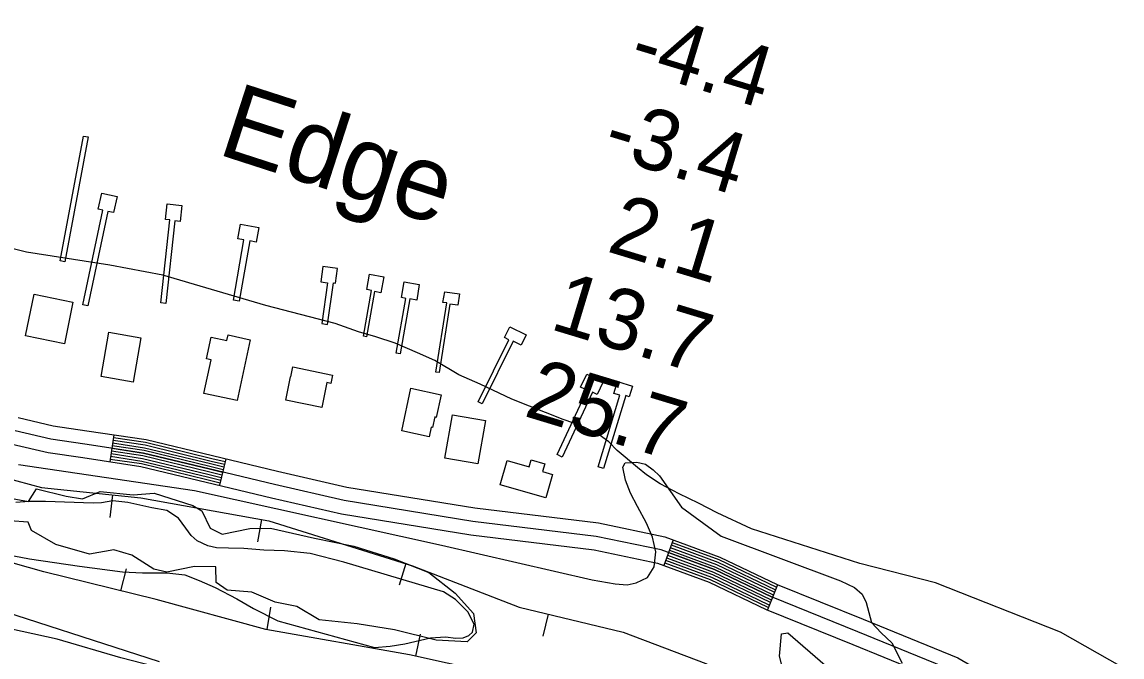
# Model space of a CAD drawing. Extents: x 3161514 to 3199414, y 831166 to 856601.
# Drawn here: x 3184132 to 3185345, y 850616 to 851316 of the extents above; entities that cross this region are included whole.
import ezdxf

# ---------------------------------------------------------------- set-up
doc = ezdxf.new("R2010")
doc.units = 0
for name, color, linetype in [('V-BLDG-OTLN', 7, 'Continuous'), ('V-BORW-LINE', 7, 'Continuous'), ('V-CHAN-DOCK', 7, 'Continuous'), ('V-LEVE-TOET', 7, 'Continuous'), ('V-RIVR-IDEN', 7, 'Continuous'), ('V-RIVR-RANG', 7, 'Continuous'), ('V-ROAD-CNTR', 7, 'Continuous'), ('V-SITE-VEGE', 7, 'Continuous'), ('V-TOPO-SHOR', 7, 'Continuous')]:
    doc.layers.add(name, color=color, linetype=linetype)

msp = doc.modelspace()

# ---------------------------------------------------------------- linework, layer by layer
at = {"layer": 'V-BLDG-OTLN'}
for points in [[(3184136, 850970), (3184145.5, 851016.1), (3184188.1, 851007.3), (3184178.7, 850961.2)], [(3184219.4, 850925.2), (3184227.8, 850974.1), (3184263.1, 850968), (3184254.7, 850919.2)], [(3184369.1, 850898.7), (3184332.4, 850906.5), (3184340.4, 850943.6), (3184335.2, 850944.7), (3184340.4, 850968.8), (3184357.8, 850965.1), (3184359.1, 850971.1), (3184383.5, 850965.9)], [(3184422.8, 850899.3), (3184428, 850925), (3184428.2, 850925), (3184430.4, 850935.8), (3184474.2, 850926.9), (3184472.3, 850917.7), (3184468, 850918.6), (3184462.4, 850891.2)], [(3184550.7, 850865.5), (3184560.7, 850912.3), (3184593.9, 850905.2), (3184588.6, 850880.3), (3184587, 850880.7), (3184584.6, 850869.3), (3184583, 850869.6), (3184580.7, 850859)], [(3184598.3, 850835.4), (3184606.7, 850883.2), (3184642.8, 850876.9), (3184634.4, 850829.1)], [(3184659.1, 850806.1), (3184666.8, 850832.8), (3184691.1, 850825.8), (3184693.3, 850833.5), (3184708.2, 850829.2), (3184705.7, 850820.6), (3184716.9, 850817.5), (3184709.5, 850791.7)]]:
    msp.add_lwpolyline(points, close=True, dxfattribs=at)
at = {"layer": 'V-BORW-LINE'}
for p, q in [((3184231.6, 850794.9), (3184228.9, 850770)), ((3184395.9, 850767.9), (3184391.5, 850743.2)), ((3184241.1, 850689.2), (3184247.1, 850713.4)), ((3184555.1, 850719.1), (3184547.6, 850695.2)), ((3184402.1, 850646.4), (3184406.4, 850671)), ((3184712, 850663.6), (3184706.1, 850639.3)), ((3184566, 850617), (3184571.4, 850641.4))]:
    msp.add_line(p, q, dxfattribs=at)
msp.add_lwpolyline([(3184030.6, 850835.9), (3184153.6, 850803.1), (3184263, 850791.6), (3184404.1, 850766.4), (3184562.4, 850716.8), (3184680, 850671.3), (3184794.9, 850643.6), (3184885.9, 850608.9), (3185017.1, 850543.7), (3185100.7, 850500.1), (3185144.6, 850467.8), (3185134.8, 850423.9), (3185101, 850381.1), (3185031.7, 850410.3), (3184904.9, 850486.4), (3184796.4, 850544.8), (3184687.1, 850590.4), (3184559.2, 850618.5), (3184400.8, 850646.6), (3184279.7, 850679.6), (3184156.1, 850710.2), (3184040, 850742.9)], dxfattribs=at)
at = {"layer": 'V-CHAN-DOCK'}
for points in [[(3184174, 851052.7), (3184199.8, 851190.3), (3184205, 851189.3), (3184179.1, 851051.8), (3184174, 851052.7)], [(3184198.9, 851004.4), (3184221.2, 851108.7), (3184216.1, 851109.8), (3184219.8, 851127.4), (3184236.9, 851123.8), (3184233, 851106), (3184226.7, 851107.3), (3184204.4, 851003.2), (3184198.9, 851004.4)], [(3184285.2, 851006.5), (3184294.9, 851097.8), (3184290, 851098.3), (3184291.9, 851115.7), (3184308.2, 851113.9), (3184306.3, 851096.2), (3184300.3, 851096.8), (3184290.6, 851005.9), (3184285.2, 851006.5)], [(3184365, 851009.3), (3184376.7, 851076), (3184370, 851077.2), (3184372.8, 851093.2), (3184393.1, 851089.6), (3184390.3, 851073.4), (3184383.1, 851074.7), (3184371.5, 851008.2), (3184365, 851009.3)], [(3184479.9, 851044.2), (3184463.7, 851046.4), (3184461.4, 851029.5), (3184468.8, 851028.4), (3184462.6, 850983.6), (3184468.9, 850982.7), (3184475.2, 851028.6), (3184477.7, 851028.3), (3184479.9, 851044.2)], [(3184508.4, 850969.6), (3184517.2, 851020.2), (3184512, 851021.1), (3184514.9, 851038.1), (3184530.7, 851035.3), (3184527.6, 851017.7), (3184520.6, 851018.9), (3184511.9, 850969), (3184508.4, 850969.6)], [(3184544.6, 850950.9), (3184555.1, 851011.4), (3184550.4, 851012.3), (3184553.4, 851029.5), (3184570, 851026.6), (3184567.1, 851009.6), (3184559.4, 851010.9), (3184548.9, 850950.2), (3184544.6, 850950.9)], [(3184588.2, 850930.2), (3184600.2, 851006.4), (3184596.1, 851007), (3184598, 851018.8), (3184614.2, 851016.3), (3184612.3, 851003.8), (3184603.6, 851005.2), (3184591.7, 850929.7), (3184588.2, 850930.2)], [(3184634.9, 850897.5), (3184668.8, 850965.9), (3184664, 850968.3), (3184669.8, 850980.1), (3184687.8, 850971.2), (3184682.1, 850959.8), (3184673.4, 850964.1), (3184639.4, 850895.3), (3184634.9, 850897.5)], [(3184721.8, 850839.3), (3184755.1, 850910.1), (3184747.7, 850913.5), (3184754.5, 850928), (3184772.5, 850919.5), (3184765.9, 850905.5), (3184760.9, 850907.9), (3184727.4, 850836.6), (3184721.8, 850839.3)], [(3184767, 850825.9), (3184791, 850904.7), (3184784.5, 850906.7), (3184788.5, 850919.8), (3184805, 850914.8), (3184801.4, 850903.1), (3184797.5, 850904.3), (3184773.1, 850824.1), (3184767, 850825.9)]]:
    msp.add_lwpolyline(points, dxfattribs=at)
at = {"layer": 'V-LEVE-TOET'}
msp.add_lwpolyline([(3185121.8, 850240.7), (3185105.6, 850252.8), (3185093.5, 850259.9), (3185078.2, 850265.2), (3184832.9, 850401.3), (3184581.9, 850517), (3184464.6, 850557.6), (3184240.8, 850615.3), (3184170.9, 850635.9), (3183881.8, 850699), (3183704.6, 850772.2), (3183645.2, 850801), (3183607.2, 850824.5), (3183564.1, 850857.5), (3183349.6, 851037.2), (3183308.5, 851060.5), (3183275.2, 851074.9), (3183255, 851082.3), (3183226.6, 851091.4), (3182925.8, 851184.4), (3182499, 851332.3)], dxfattribs=at)
at = {"layer": 'V-ROAD-CNTR'}
for p, q in [((3184233.3, 850861.1), (3184228.8, 850831.4)), ((3184356.6, 850834.5), (3184349.6, 850805.4)), ((3184849.8, 850745.4), (3184839.4, 850717.2)), ((3184965, 850695.9), (3184953.7, 850668.1))]:
    msp.add_line(p, q, dxfattribs=at)
for points in [[(3184127.7, 850880), (3184166.5, 850871), (3184203.6, 850865.5), (3184268.8, 850855.8), (3184341.9, 850838.1), (3184413.8, 850820.9), (3184489.9, 850803.4), (3184631.1, 850780.6), (3184767.5, 850763.9), (3184840.8, 850748.6), (3184901.3, 850726.4), (3184964.4, 850696.2), (3185059.2, 850657.8), (3185163.5, 850615.3), (3185235.8, 850573.3), (3185265.3, 850546)], [(3185261.8, 850528.8), (3185226.8, 850561.2), (3185156.9, 850601.8), (3185053.6, 850643.9), (3184958.3, 850682.4), (3184895.5, 850712.6), (3184836.7, 850734.2), (3184765, 850749.1), (3184629, 850765.7), (3184487, 850788.7), (3184410.4, 850806.3), (3184338.4, 850823.5), (3184265.9, 850841), (3184201.4, 850850.7), (3184163.7, 850856.3), (3184124.4, 850865.4)], [(3184232.8, 850858.1), (3184268.2, 850852.8), (3184341.2, 850835.1), (3184355.9, 850831.6)], [(3184121.1, 850850.8), (3184160.9, 850841.5), (3184199.2, 850835.9), (3184263, 850826.3), (3184334.9, 850808.9), (3184406.9, 850791.7), (3184484.1, 850773.9), (3184626.9, 850750.9), (3184762.6, 850734.3), (3184832.6, 850719.7), (3184889.6, 850698.8), (3184952.2, 850668.7), (3185047.9, 850630), (3185150.3, 850588.3), (3185217.9, 850549), (3185241.8, 850526.9)], [(3184231, 850846.3), (3184265.9, 850841), (3184338.4, 850823.5), (3184353.1, 850820)], [(3184231.5, 850849.2), (3184266.5, 850844), (3184339.1, 850826.4), (3184353.8, 850822.9)], [(3184231.9, 850852.2), (3184267, 850846.9), (3184339.8, 850829.3), (3184354.5, 850825.8)], [(3184232.4, 850855.2), (3184267.6, 850849.9), (3184340.5, 850832.2), (3184355.2, 850828.7)], [(3184229.3, 850834.4), (3184263.6, 850829.3), (3184335.6, 850811.8), (3184350.3, 850808.3)], [(3184229.7, 850837.4), (3184264.2, 850832.2), (3184336.3, 850814.7), (3184351, 850811.2)], [(3184230.1, 850840.3), (3184264.7, 850835.1), (3184337, 850817.6), (3184351.7, 850814.1)], [(3184230.6, 850843.3), (3184265.3, 850838.1), (3184337.7, 850820.6), (3184352.4, 850817)], [(3184846.7, 850736.9), (3184897.8, 850718.1), (3184960.7, 850687.9), (3184961.6, 850687.6)], [(3184847.7, 850739.7), (3184899, 850720.9), (3184961.9, 850690.7), (3184962.7, 850690.4)], [(3184848.8, 850742.5), (3184900.1, 850723.7), (3184963.2, 850693.4), (3184963.9, 850693.1)], [(3184842.5, 850725.6), (3184893.1, 850707.1), (3184955.9, 850677), (3184957.1, 850676.5)], [(3184843.6, 850728.5), (3184894.3, 850709.8), (3184957.1, 850679.7), (3184958.2, 850679.2)], [(3184844.6, 850731.3), (3184895.5, 850712.6), (3184958.3, 850682.4), (3184959.4, 850682)], [(3184845.7, 850734.1), (3184896.6, 850715.4), (3184959.5, 850685.2), (3184960.5, 850684.8)], [(3184840.5, 850720), (3184890.8, 850701.5), (3184953.4, 850671.5), (3184954.8, 850670.9)], [(3184841.5, 850722.8), (3184892, 850704.3), (3184954.7, 850674.2), (3184956, 850673.7)]]:
    msp.add_lwpolyline(points, dxfattribs=at)
at = {"layer": 'V-SITE-VEGE'}
for points in [[(3184128.1, 850828.5), (3184322, 850799.6), (3184594.6, 850739.4), (3184760.6, 850701.1), (3184785.8, 850696.9), (3184799.2, 850695.9), (3184809.2, 850697.8), (3184821.5, 850703.8), (3184828.9, 850715.6)], [(3184828.9, 850715.6), (3184830.6, 850732.2), (3184827.2, 850748.3), (3184820.4, 850763.7), (3184810.4, 850782.1), (3184802.7, 850796.7), (3184797.3, 850811.2), (3184794.4, 850825.4), (3184796.8, 850830.1), (3184809.8, 850831), (3184819.3, 850828.7), (3184827.8, 850822.3), (3184834.6, 850815.8), (3184859.2, 850781.2), (3184883.7, 850763.5), (3184902.6, 850749.4), (3185034.2, 850700.2), (3185049.7, 850692.9), (3185058.1, 850685.6), (3185062.6, 850676.4), (3185068.6, 850654.3), (3185079.2, 850643), (3185090.9, 850631.9), (3185102.2, 850609.6)], [(3184015.2, 850748.2), (3184140.1, 850724.3), (3184195.5, 850716.2), (3184242.8, 850710.1), (3184264.7, 850709.1), (3184291.7, 850709), (3184311.5, 850706.6), (3184327.4, 850700.4), (3184345.1, 850692.8), (3184368.9, 850680.5), (3184387.3, 850669.7), (3184414.1, 850655.9), (3184520.5, 850626.6), (3184537.7, 850628), (3184554.1, 850630.8), (3184582.2, 850637.2), (3184598.8, 850638.6), (3184610.3, 850636.8), (3184618.5, 850637.3), (3184624.5, 850639.9), (3184628.8, 850643.5), (3184630.5, 850652.4), (3184623.4, 850666.1), (3184609.8, 850679.5), (3184596.6, 850688.1), (3184486.9, 850720.8), (3184449.8, 850730.3), (3184421.3, 850733.2), (3184398.5, 850734), (3184376.4, 850735.9), (3184359.8, 850736.2), (3184346.3, 850736.6), (3184336.8, 850738.6), (3184325.2, 850744.4), (3184318.4, 850750.2), (3184312.7, 850758.3), (3184304.4, 850769.3), (3184291.8, 850777.6), (3184275, 850780.7), (3184248.8, 850786.4), (3184232.2, 850788.3), (3184219.5, 850786), (3184210.5, 850785.7), (3184157.9, 850787.4), (3184139.9, 850787.5), (3184125.2, 850786.6)], [(3184283.5, 850610.9), (3184076.3, 850677.6)]]:
    msp.add_lwpolyline(points, dxfattribs=at)
at = {"layer": 'V-TOPO-SHOR'}
for points in [[(3185344.7, 850605), (3185276.8, 850643.6), (3185139.2, 850698.1), (3185055.6, 850719.2), (3184936.3, 850757.3), (3184898.4, 850775.2), (3184877.9, 850785.8), (3184856.6, 850796.1), (3184835.6, 850806.9), (3184820.5, 850817), (3184810.6, 850824.9), (3184788.2, 850843.9), (3184779, 850853.5), (3184768.3, 850860.9), (3184752.6, 850869.3), (3184740.3, 850874), (3184728.4, 850878.1), (3184672.1, 850900.5), (3184636.9, 850916.9), (3184613.4, 850927.3), (3184587.2, 850942.8), (3184568.1, 850951.3), (3184543.4, 850962), (3184522, 850968.9), (3184503.1, 850974.6), (3184477.3, 850983.6), (3184400.9, 851003.4), (3184287.1, 851037.1), (3184228.7, 851048.1), (3184136.9, 851062.2), (3184118, 851067.1)], [(3184101, 850794.4), (3184139, 850787.5), (3184147.8, 850801.4), (3184180.7, 850793.6), (3184198.8, 850790.7), (3184218, 850798.6), (3184254.6, 850794.9), (3184277.6, 850796.9), (3184320.4, 850783.3), (3184330.4, 850777.2), (3184339.4, 850758.2), (3184352.7, 850751.6), (3184383.3, 850757.7), (3184406.1, 850758.1), (3184454.6, 850747.2), (3184497.8, 850738.2)], [(3184497.8, 850738.2), (3184542.2, 850724.3), (3184580.5, 850709.2), (3184609.6, 850686.4), (3184629.7, 850664.3), (3184632.5, 850642.7), (3184622.7, 850632.9), (3184588.6, 850634.9), (3184542.5, 850646), (3184501.5, 850652.7), (3184459.4, 850657.2), (3184435.1, 850671.9), (3184411.2, 850676.6), (3184385.4, 850687.8), (3184358.3, 850689.7), (3184346.1, 850698.2), (3184345.5, 850715.7), (3184322.3, 850715.8), (3184291.5, 850709.6), (3184277.4, 850713.1), (3184252.9, 850728.6), (3184233.3, 850734.3), (3184206.3, 850729.4), (3184169.4, 850740.3), (3184142.5, 850755.7), (3184138.8, 850764.8), (3184118.5, 850766.4)], [(3185149.1, 850520.3), (3185171.1, 850507.9), (3185185.8, 850506), (3185200.8, 850500.1), (3185194.5, 850465.7), (3185179.9, 850437), (3185165.5, 850418.7), (3185141.4, 850426), (3185130.3, 850415.1), (3185118.4, 850426.2), (3185104.5, 850484.8), (3185087.1, 850511.5), (3185051.1, 850531.5), (3185023.6, 850557), (3185000.1, 850575.7), (3184971.2, 850601.2), (3184966.9, 850617.2), (3184969.3, 850641.9), (3184976.4, 850642.9), (3185017.6, 850607.4), (3185041.8, 850599), (3185055.3, 850595.6), (3185103.8, 850552.1), (3185149.1, 850520.3)]]:
    msp.add_lwpolyline(points, dxfattribs=at)

# ---------------------------------------------------------------- texts
at = {"layer": 'V-RIVR-IDEN'}
msp.add_text('Edge', height=83, rotation=342.0664, dxfattribs=at).set_placement((3184345.6, 851171))
at = {"layer": 'V-RIVR-RANG'}
for s, p in [('-4.4', (3184798.8, 851265.5)), ('-3.4', (3184770, 851169.7)), ('2.1', (3184775.3, 851063.6)), ('13.7', (3184712.5, 850978.1)), ('25.7', (3184683.8, 850882.3))]:
    msp.add_text(s, height=67, rotation=343.1483, dxfattribs=at).set_placement(p)

doc.saveas('drawing.dxf')
